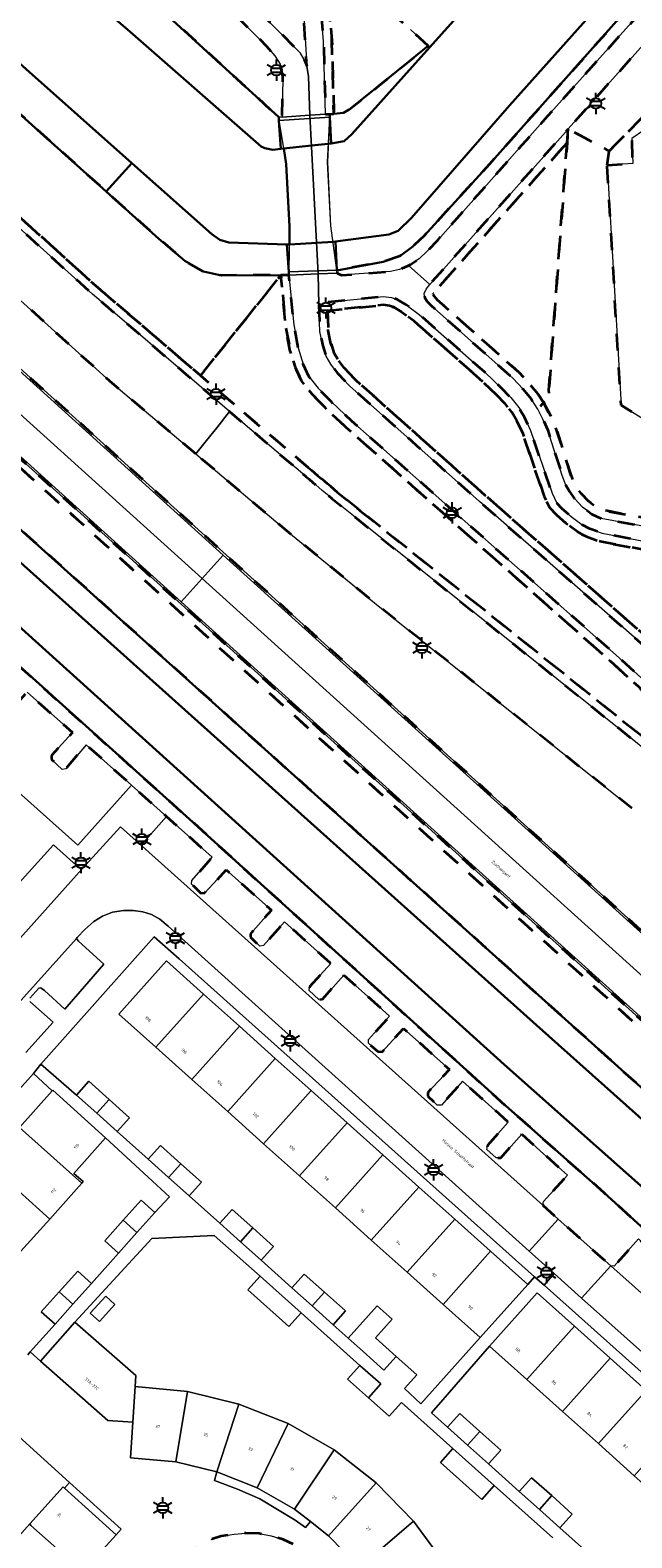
# Model space of a CAD drawing. Extents: x 105780 to 185197, y 477999 to 525027.
# Tile 102 of 562: x 106183 to 106254, y 479414 to 479594. Entities that reach past the tile are written whole.
import ezdxf
from ezdxf.enums import TextEntityAlignment as Align

# ---------------------------------------------------------------- set-up
doc = ezdxf.new("R2010")
doc.units = 0
doc.linetypes.add('XX-HIDDEN', pattern=[4, 2, -2])
for name, color, linetype, lineweight in [('B-GV-GR-MATERIAALGRENS-G', 252, 'XX-HIDDEN', 35), ('B-RO-IE-MEUBILAIR_WEGMEUBILAIR-S', 252, 'Continuous', 25), ('B-WE-GW-WATERGANG_SLOOT_INSTEEK-G', 252, 'Continuous', 30), ('B-XX-KG-KADASTRAAL_BEBOUWING-G', 252, 'Continuous', 20), ('B1-WE-KW-KUNSTWERK_DEK-BRUG', 252, 'Continuous', 18), ('B1-WE-KW-KUNSTWERK_LANDHOOFD-GV', 252, 'Continuous', 18), ('B1-WE-OG-BEBOUWING-T18', 7, 'Continuous', 18), ('B1-WE-OG-TERREIN_ERF-GV', 252, 'Continuous', 18), ('B1-WE-OG-TOPOGRAFIE-T18', 10, 'Continuous', 18), ('B1-WE-VH-VERHARDING_ASFALT-GV', 252, 'Continuous', 18), ('B1-WE-VH-VERHARDING_BETON-GV', 252, 'Continuous', 18), ('B1-WE-VH-VERHARDING_BETONSTRAATSTEEN-GV', 252, 'Continuous', 18), ('B1-WE-VH-VERHARDING_TEGEL-GV', 252, 'Continuous', 18)]:
    doc.layers.add(name, color=color, linetype=linetype, lineweight=lineweight)
doc.styles.add('NLCS-ISO', font='NLCS-ISO.ttf')
doc.styles.add('NLCS-ISO-M200-T18', font='NLCS-ISO.ttf', dxfattribs={"height": 0.36})

# ---------------------------------------------------------------- blocks, each defined once
blk = doc.blocks.new('B-SIE-WEG_LICHTMAST-SO')
at = {"ltscale": 0.1}
for p, q in [((-1.1, 0.63), (-2.19, 1.27)), ((0, 1.27), (0, 2.53)), ((1.1, 0.63), (2.19, 1.27)), ((-1.1, -0.63), (-2.19, -1.27)), ((0, -1.27), (0, -2.53)), ((1.1, -0.63), (2.19, -1.27))]:
    blk.add_line(p, q, dxfattribs=at)
at = {"flags": 128}
for points in [[(-1.16, 0.5), (1.16, 0.5)], [(-1.16, -0.5), (1.16, -0.5)]]:
    blk.add_lwpolyline(points, dxfattribs=at)
at = {"ltscale": 0.1}
blk.add_circle((0, 0), 1.27, dxfattribs=at)
at = {"style": 'NLCS-ISO'}
blk.add_attdef('TYPE', text='', height=1.8, dxfattribs=at).set_placement((0, 2.53), align=Align.BOTTOM_CENTER)

msp = doc.modelspace()

# ---------------------------------------------------------------- linework, layer by layer
at = {"layer": 'B-GV-GR-MATERIAALGRENS-G', "flags": 128}
for points in [[(106068.056, 479707.612), (106067.473, 479709.635), (106066.726, 479711.071), (106065.914, 479711.993), (106064.03, 479713.804), (106050.614, 479725.971), (106048.853, 479727.212), (106048.177, 479727.625), (106047.581, 479727.779), (106046.841, 479727.658), (106040.608, 479720.737), (106036.504, 479716.486), (106035.414, 479715.498), (106034.04, 479714.809), (106032.449, 479714.555), (106030.666, 479714.871), (106028.362, 479715.941), (106026.425, 479717.336), (106025.561, 479718.094), (106024.759, 479718.975), (106024.379, 479719.721), (106024.156, 479721.214), (106024.271, 479722.676), (106024.744, 479724.178), (106025.522, 479725.579), (106027.223, 479727.738), (106037.135, 479738.762), (106043.602, 479746.305), (106043.95, 479746.808), (106044.249, 479747.499), (106044.431, 479748.35), (106044.266, 479748.973), (106035.826, 479757.136), (106034.74, 479758.14), (106031.615, 479758.025), (106028.787, 479757.876), (106005.559, 479757.02), (106004.983, 479756.9), (106004.492, 479756.723), (106004.112, 479756.505), (106003.739, 479756.217), (106002.824, 479755.255), (106001.737, 479756.289), (106001.58, 479755.937), (106001.45, 479755.558), (106001.147, 479755.067), (106000.777, 479754.612), (105993.831, 479745.997), (105992.881, 479744.903), (105992.398, 479744.343), (105993.051, 479743.569), (105997.887, 479738.534), (105999.276, 479737.094), (106000.695, 479735.696), (106001.4, 479735.028), (106002.123, 479734.359), (106006.494, 479730.235), (106013.427, 479723.821), (106035.733, 479703.618), (106190.72, 479563.283), (106192.248, 479561.993), (106202.903, 479552.849), (106212.475, 479564.815), (106205.39, 479564.78), (106203.24, 479565.23), (106201.031, 479566.494), (106197.956, 479569.146), (106191.683, 479574.777), (106085.73, 479669.891), (106085.606, 479670.237), (106085.892, 479670.958), (106085.695, 479671.554), (106084.309, 479672.917), (106074.77, 479680.97), (106072.591, 479683.118), (106070.939, 479685.207), (106069.513, 479688.144), (106068.715, 479691.374), (106068.373, 479695.269), (106068.389, 479704.511)], [(106282.13, 479628.28), (106282.16, 479629.1), (106281.47, 479636.36), (106281.39, 479637.59), (106281.65, 479638.64), (106282.05, 479639.59), (106282.8, 479640.7), (106288.77, 479647.36), (106309.68, 479670.44), (106312.54, 479673.37), (106313.35, 479673.88), (106314.23, 479674.18), (106315.74, 479674.4), (106317.31, 479674.56), (106342.48, 479675.56), (106343.68, 479676), (106344.18, 479676.61), (106344.39, 479677.4), (106344.086, 479683.091), (106343.433, 479683.055), (106343.48, 479677.871), (106343.269, 479677.076), (106343.08, 479676.845), (106342.283, 479676.553), (106317.229, 479675.558), (106314.005, 479675.16), (106312.916, 479674.789), (106311.892, 479674.144), (106289.413, 479649.45), (106288.806, 479650), (106288.09, 479650.65), (106281.58, 479641.37), (106280.75, 479639.55), (106280.6, 479637.96), (106281.34, 479630.66), (106281.28, 479629.28), (106281.08, 479628.08), (106280.53, 479626.95), (106271.507, 479616.494), (106269.76, 479614.47), (106254, 479596.83), (106237.28, 479578.02), (106229.51, 479569.5), (106228.17, 479568.23), (106226.61, 479567.07), (106224.62, 479566.4), (106219.139, 479565.374), (106219.169, 479565.026), (106219.69, 479564.803), (106225.52, 479565.24), (106226.59, 479565.5), (106227.632, 479565.956), (106227.87, 479566.06), (106228.91, 479566.77), (106229.87, 479567.67), (106231.13, 479568.99), (106244.25, 479583.78), (106270.36, 479613), (106280.63, 479625.4), (106281.4, 479626.53), (106281.9, 479627.53)], [(106066.733, 479646.72), (106065.398, 479647.927), (106065.322, 479647.995), (106064.76, 479647.344), (106065.513, 479646.685), (106073.965, 479639.054), (106191.418, 479532.837), (106343.655, 479395.17), (106344.388, 479394.49), (106344.91, 479395.086), (106229.999, 479499), (106111.752, 479606.019)], [(106195.277, 479620.537), (106194.301, 479621.139), (106194.259, 479621.038), (106194.19, 479620.87), (106194.21, 479620.4), (106194.35, 479620.1), (106194.68, 479619.73), (106200.24, 479614.84), (106204.94, 479610.562), (106210.59, 479605.42), (106214.4, 479601.8), (106215.3, 479600.8), (106216.16, 479599.13), (106216.93, 479597.32), (106217.27, 479595.94), (106217.54, 479592.69), (106217.77, 479583.967), (106218.28, 479584), (106218.77, 479584.039), (106218.539, 479592.745), (106218.26, 479596.102), (106217.882, 479597.637), (106217.045, 479599.605), (106215.172, 479602.446), (106212.693, 479604.801), (106211.271, 479606.152), (106200.907, 479615.585)], [(106265.012, 479593.316), (106269.701, 479593.599), (106269.7, 479593.62), (106270.449, 479593.644), (106270, 479606.11), (106269.919, 479608.355), (106268.5, 479606.79), (106246.653, 479582.224), (106251.515, 479579.571)], [(106230.01, 479592.14), (106227.88, 479594.054), (106223.458, 479598.028), (106220.734, 479600.51), (106214.191, 479606.469), (106212.693, 479604.801), (106215.172, 479602.446), (106217.045, 479599.605), (106217.882, 479597.637), (106218.26, 479596.102), (106218.539, 479592.745), (106218.77, 479584.039), (106218.782, 479584.04), (106219.91, 479584.13), (106220.61, 479584.55), (106224.12, 479587.34)], [(106207.63, 479595.2), (106199.181, 479602.881), (106198.507, 479602.14), (106195.564, 479598.889), (106212.21, 479583.61), (106212.617, 479583.636), (106212.71, 479588.48), (106212.39, 479589.93), (106211.76, 479590.95), (106210.81, 479592.04)], [(106215.13, 479596.95), (106214.73, 479598.5), (106214.02, 479599.72), (106212.84, 479601.19), (106211.93, 479602.06), (106211.12, 479602.78), (106210.455, 479602.033), (106208.161, 479599.374), (106207.506, 479598.614), (106214.81, 479591.26), (106215.23, 479590.5), (106215.56, 479589.7)], [(106272.92, 479590.25), (106269.86, 479590.13), (106269.701, 479593.599), (106265.012, 479593.316), (106251.515, 479579.571), (106251.277, 479577.902), (106254.345, 479578.092), (106254.242, 479581.078), (106262.541, 479586.803), (106273.148, 479587.238), (106273.139, 479587.354)], [(106246.521, 479580.588), (106246.64, 479582.209), (106230.18, 479563.7), (106229.75, 479563.15), (106229.5, 479562.62), (106229.6, 479562.12), (106229.87, 479561.67), (106230.33, 479561.19), (106240.1, 479552.51), (106241.25, 479551.25), (106242.25, 479550.06), (106243.04, 479548.84), (106243.721, 479549.629), (106243.056, 479550.656), (106242.002, 479551.909), (106240.803, 479553.223), (106231.061, 479561.878), (106230.545, 479562.492), (106230.6, 479562.608), (106231.403, 479563.57)], [(106251.277, 479577.902), (106251.515, 479579.571), (106246.653, 479582.224), (106246.64, 479582.209), (106246.521, 479580.588), (106244.35, 479551.09), (106244.43, 479550.45), (106243.721, 479549.629), (106244.542, 479548.103), (106245.177, 479546.685), (106246.875, 479541.27), (106247.278, 479540.223), (106247.645, 479539.559), (106248.198, 479538.804), (106249.03, 479537.936), (106249.978, 479537.203), (106250.89, 479536.792), (106260.91, 479534.95), (106265.867, 479533.834), (106266.746, 479533.442), (106268.281, 479532.552), (106268.54, 479532.505), (106268.928, 479532.756), (106271.725, 479536.129), (106270.002, 479537.672), (106265.84, 479541.4), (106252.956, 479549.322)], [(106246.521, 479580.588), (106231.403, 479563.57), (106230.6, 479562.608), (106230.545, 479562.492), (106231.061, 479561.878), (106240.803, 479553.223), (106242.002, 479551.909), (106243.056, 479550.656), (106243.721, 479549.629), (106244.43, 479550.45), (106244.35, 479551.09)], [(106216.965, 479561.28), (106217.1, 479558.09), (106217.46, 479556.38), (106217.86, 479555.16), (106218.41, 479554.21), (106219.22, 479553.13), (106220.65, 479551.62), (106236.09, 479537.86), (106256.8, 479519.65), (106257.97, 479518.77), (106259.1, 479518.28), (106260.13, 479518.16), (106260.89, 479518.42), (106261.57, 479518.96), (106268.782, 479527.288), (106268.78, 479527.5), (106265.64, 479530.34), (106265.01, 479530.83), (106264.26, 479531.33), (106263.02, 479531.7), (106259.557, 479532.364), (106250.71, 479534.06), (106249.23, 479534.58), (106248.26, 479535.11), (106247.02, 479536.05), (106245.94, 479536.99), (106245.3, 479537.66), (106244.73, 479538.83), (106242.17, 479546.32), (106241.44, 479547.91), (106240.77, 479549.05), (106239.82, 479550.22), (106238.81, 479551.28), (106236.74, 479553.24), (106228.94, 479560.12), (106227.39, 479561.29), (106226.3, 479561.92), (106225.62, 479562.14), (106224.69, 479562.26), (106218.02, 479561.58)], [(106238.104, 479550.572), (106239.069, 479549.559), (106239.946, 479548.478), (106240.552, 479547.447), (106241.24, 479545.949), (106243.804, 479538.448), (106244.469, 479537.082), (106245.249, 479536.266), (106246.389, 479535.274), (106247.715, 479534.268), (106248.822, 479533.663), (106250.449, 479533.092), (106259.369, 479531.382), (106262.782, 479530.727), (106263.83, 479530.415), (106264.425, 479530.018), (106264.997, 479529.573), (106267.47, 479527.301), (106260.875, 479519.685), (106260.403, 479519.31), (106260.021, 479519.18), (106259.362, 479519.256), (106258.476, 479519.64), (106257.432, 479520.426), (106236.753, 479538.609), (106221.347, 479552.338), (106219.986, 479553.776), (106219.246, 479554.762), (106218.778, 479555.571), (106218.427, 479556.64), (106218.096, 479558.215), (106217.998, 479560.525), (106218.209, 479560.594), (106224.677, 479561.253), (106225.4, 479561.16), (106225.891, 479561.001), (106226.836, 479560.455), (106228.307, 479559.345), (106236.065, 479552.502)], [(106238.104, 479550.572), (106236.065, 479552.502), (106228.307, 479559.345), (106226.836, 479560.455), (106225.891, 479561.001), (106225.4, 479561.16), (106224.677, 479561.253), (106218.209, 479560.594), (106217.998, 479560.525), (106218.096, 479558.215), (106218.427, 479556.64), (106218.778, 479555.571), (106219.246, 479554.762), (106219.986, 479553.776), (106221.347, 479552.338), (106236.753, 479538.609), (106257.432, 479520.426), (106258.476, 479519.64), (106259.362, 479519.256), (106260.021, 479519.18), (106260.403, 479519.31), (106260.875, 479519.685), (106267.47, 479527.301), (106264.997, 479529.573), (106264.425, 479530.018), (106263.83, 479530.415), (106262.782, 479530.727), (106259.369, 479531.382), (106250.449, 479533.092), (106248.822, 479533.663), (106247.715, 479534.268), (106246.389, 479535.274), (106245.249, 479536.266), (106244.469, 479537.082), (106243.804, 479538.448), (106241.24, 479545.949), (106240.552, 479547.447), (106239.946, 479548.478), (106239.069, 479549.559)], [(106260.91, 479534.95), (106250.89, 479536.792), (106249.978, 479537.203), (106249.03, 479537.936), (106248.198, 479538.804), (106247.645, 479539.559), (106247.278, 479540.223), (106246.875, 479541.27), (106245.177, 479546.685), (106244.542, 479548.103), (106243.721, 479549.629), (106243.04, 479548.84), (106243.64, 479547.67), (106244.24, 479546.33), (106245.93, 479540.94), (106246.37, 479539.8), (106246.8, 479539.02), (106247.43, 479538.16), (106248.36, 479537.19), (106249.46, 479536.34), (106250.59, 479535.83), (106260.71, 479533.97), (106264.34, 479533.19), (106265.55, 479532.88), (106266.29, 479532.55), (106267.93, 479531.6), (106268.75, 479531.45), (106269.6, 479532), (106272.451, 479535.478), (106271.725, 479536.129), (106268.928, 479532.756), (106268.54, 479532.505), (106268.281, 479532.552), (106266.746, 479533.442), (106265.867, 479533.834)], [(106277.654, 479430.969), (106276.455, 479432.234), (106274.674, 479433.927), (106260.189, 479447.093), (106250.924, 479455.513), (106239.222, 479465.863), (106201.596, 479500), (106173.299, 479525.452), (106168.135, 479530.096), (106167.398, 479530.297), (106166.727, 479530.02), (106168.221, 479527.667), (106173.653, 479522.822), (106171.212, 479520.121), (106171.269, 479519.54), (106172.283, 479518.577), (106172.755, 479518.613), (106175.226, 479521.419), (106180.641, 479516.59), (106178.171, 479513.791), (106178.177, 479513.418), (106178.608, 479513.01), (106179.37, 479512.29), (106179.75, 479512.327), (106182.276, 479515.132), (106187.657, 479510.333), (106185.19, 479507.579), (106185.184, 479507.123), (106186.424, 479505.919), (106186.859, 479506.022), (106189.284, 479508.882), (106194.696, 479504.056), (106198.874, 479500.33), (106204.29, 479495.478), (106201.853, 479492.699), (106201.845, 479492.263), (106202.949, 479491.208), (106203.43, 479491.255), (106205.966, 479493.977), (106211.338, 479489.166), (106208.843, 479486.362), (106208.831, 479485.967), (106209.946, 479484.902), (106210.407, 479484.947), (106212.886, 479487.779), (106218.414, 479482.828), (106215.873, 479480.029), (106215.832, 479479.621), (106216.991, 479478.52), (106217.401, 479478.57), (106219.955, 479481.448), (106222.428, 479479.233), (106225.41, 479476.561), (106222.895, 479473.776), (106222.9, 479473.312), (106224.008, 479472.327), (106224.536, 479472.298), (106227.053, 479475.09), (106232.517, 479470.196), (106229.943, 479467.466), (106229.935, 479467.03), (106231.082, 479465.958), (106231.566, 479465.965), (106234.09, 479468.787), (106239.523, 479463.921), (106237.034, 479461.138), (106236.978, 479460.668), (106238.099, 479459.655), (106238.624, 479459.665), (106241.136, 479462.476), (106243.731, 479460.152), (106246.56, 479457.618), (106243.702, 479454.485), (106243.632, 479454.029), (106245.475, 479452.38), (106248.189, 479449.953), (106251.722, 479446.793), (106252.133, 479446.774), (106255.037, 479450.015), (106260.499, 479445.125), (106257.956, 479442.34), (106257.889, 479441.891), (106258.908, 479440.885), (106259.452, 479440.847), (106262.065, 479443.736), (106264.41, 479441.612), (106267.479, 479438.832), (106264.978, 479436.12), (106264.942, 479435.665), (106266.022, 479434.625), (106266.482, 479434.657), (106269.024, 479437.461), (106274.544, 479432.577), (106271.729, 479429.442), (106271.625, 479429.054), (106307.777, 479396.63), (106308.258, 479397.169), (106296.411, 479408.331), (106286.058, 479417.846), (106284.887, 479419.015), (106284.094, 479420.032), (106283.382, 479421.343), (106278.569, 479429.707)], [(106220.162, 479404.037), (106219.981, 479405.662), (106219.657, 479406.92), (106219.041, 479408.456), (106218.361, 479409.74), (106217.379, 479410.986), (106216.311, 479411.998), (106215.288, 479412.847), (106214.117, 479413.583), (106212.742, 479414.203), (106211.304, 479414.639), (106209.873, 479414.909), (106208.303, 479414.969), (106206.906, 479414.868), (106205.368, 479414.597), (106204.163, 479414.229), (106203.045, 479413.662), (106202.118, 479412.848), (106201.485, 479412.149), (106205.087, 479409.072), (106206.354, 479409.407), (106208.598, 479409.597), (106209.903, 479409.414), (106210.998, 479409.172), (106211.916, 479408.716), (106212.943, 479407.829), (106213.992, 479406.599), (106214.529, 479405.164), (106214.674, 479403.928), (106214.557, 479402.855), (106214.391, 479401.895), (106214.133, 479400.868), (106217.771, 479397.617), (106218.536, 479398.584), (106219.29, 479399.775), (106219.678, 479400.785), (106220.081, 479402.16)]]:
    msp.add_lwpolyline(points, close=True, dxfattribs=at)
for points in [[(106215.723, 479541.909), (106207.013, 479549.322), (106202.903, 479552.849), (106192.248, 479561.993), (106190.72, 479563.283), (106035.733, 479703.618), (106013.427, 479723.821), (106006.494, 479730.235), (106002.123, 479734.359), (106001.4, 479735.028), (106000.695, 479735.696), (105999.276, 479737.094), (105997.887, 479738.534), (105993.051, 479743.569), (105992.398, 479744.343), (105991.699, 479743.533), (105997.166, 479737.841)], [(106001.441, 479733.628), (106005.812, 479729.504), (106012.752, 479723.084), (106035.065, 479702.879), (106190.062, 479562.53), (106191.6, 479561.231), (106206.363, 479548.562), (106215.071, 479541.151)], [(106073.965, 479639.054), (106065.513, 479646.685), (106064.76, 479647.344), (106063.491, 479645.872), (106063.064, 479645.457), (106061.331, 479647.163), (106061.744, 479647.573), (106062.392, 479648.258), (106063.505, 479647.186), (106064.144, 479647.882), (106060.22, 479651.314), (106057.117, 479647.827), (106087.188, 479619.209), (106190.181, 479526.704), (106284.737, 479441.596)], [(106202.351, 479543.514), (106195.183, 479549.584), (106192.103, 479552.191), (106122.108, 479615.453), (106121.006, 479616.41), (106120.632, 479615.932), (106109.171, 479623.432), (106108.384, 479624.026), (106107.562, 479624.63), (106106.897, 479625.196), (106105.087, 479623.28), (106079.079, 479646.568), (106078.96, 479646.434), (106123.395, 479606.254), (106241.813, 479499), (106350.213, 479400.96), (106353.664, 479404.737), (106331.482, 479424.808)], [(106324.567, 479381.63), (106324.365, 479379.814), (106320.919, 479375.854), (106320.969, 479372.357), (106324.85, 479368.864), (106331.259, 479376.019), (106336.848, 479382.136), (106343.875, 479389.991), (106341.912, 479391.683), (106344.388, 479394.49), (106343.655, 479395.17), (106191.418, 479532.837), (106073.965, 479639.054)], [(106259.239, 479511.121), (106256.167, 479514.52), (106255.021, 479515.793), (106251.692, 479518.815), (106220.245, 479546.662), (106217.766, 479548.999), (106216.145, 479550.682), (106214.934, 479552.221), (106214.174, 479553.831), (106213.547, 479555.925), (106213.019, 479558.77), (106212.475, 479564.815), (106202.903, 479552.849), (106207.013, 479549.322), (106215.723, 479541.909)], [(106259.981, 479511.791), (106256.91, 479515.19), (106255.73, 479516.5), (106252.36, 479519.56), (106220.92, 479547.4), (106218.47, 479549.71), (106216.9, 479551.34), (106215.79, 479552.75), (106215.11, 479554.19), (106214.52, 479556.16), (106214.01, 479558.91), (106213.43, 479564.82), (106212.475, 479564.815), (106213.019, 479558.77), (106213.547, 479555.925), (106214.174, 479553.831), (106214.934, 479552.221), (106216.145, 479550.682), (106217.766, 479548.999), (106220.245, 479546.662), (106251.692, 479518.815), (106255.021, 479515.793), (106256.167, 479514.52), (106259.239, 479511.121)], [(106254.224, 479501.308), (106224.259, 479525.261), (106223.187, 479526.15), (106221.899, 479527.205), (106213.392, 479534.161), (106202.351, 479543.514)], [(106255.526, 479509.807), (106221.918, 479536.749)], [(106221.918, 479536.749), (106255.526, 479509.807), (106278.344, 479491.561)], [(106221.293, 479535.968), (106254.901, 479509.027), (106277.701, 479490.762), (106282.364, 479487.027)]]:
    msp.add_lwpolyline(points, dxfattribs=at)
for points in [[(106215.071, 479541.151, 0.0100874), (106221.293, 479535.968)], [(106221.918, 479536.749, -0.0103065), (106215.723, 479541.909)], [(106215.723, 479541.909, 0.0103065), (106221.918, 479536.749)]]:
    msp.add_lwpolyline(points, format="xyb", dxfattribs=at)
at = {"layer": 'B-WE-GW-WATERGANG_SLOOT_INSTEEK-G', "flags": 128}
for points in [[(106100.89, 479662.14), (106087.846, 479673.789), (106085.695, 479671.554), (106085.892, 479670.958), (106085.606, 479670.237), (106085.73, 479669.891), (106191.683, 479574.777), (106194.741, 479578.129), (106175.67, 479595.11)], [(106254, 479596.83), (106269.76, 479614.47), (106271.507, 479616.494), (106269.383, 479618.355), (106267.62, 479616.36), (106239.67, 479585.02), (106228.01, 479571.64), (106226.44, 479570.07), (106225.3, 479569.64), (106218.981, 479568.8), (106219.138, 479565.395), (106219.139, 479565.374), (106224.62, 479566.4), (106226.61, 479567.07), (106228.17, 479568.23), (106229.51, 479569.5), (106237.28, 479578.02)], [(106195.564, 479598.889), (106193.863, 479597.012), (106192.811, 479595.267), (106194.527, 479593.807), (106210.13, 479580.12), (106210.57, 479579.93), (106211.5, 479579.75), (106212.455, 479579.843), (106212.234, 479583.241), (106212.21, 479583.61)], [(106230.194, 479591.977), (106230.01, 479592.14), (106224.12, 479587.34), (106220.61, 479584.55), (106219.91, 479584.13), (106218.782, 479584.04), (106218.77, 479584.039), (106218.28, 479584), (106218.297, 479583.63), (106218.441, 479580.506), (106219.99, 479580.76), (106220.89, 479581.61)], [(106204.23, 479569.68), (106194.741, 479578.129), (106191.683, 479574.777), (106197.956, 479569.146), (106201.031, 479566.494), (106203.24, 479565.23), (106205.39, 479564.78), (106212.475, 479564.815), (106213.43, 479564.82), (106213.406, 479565.189), (106213.193, 479568.468), (106206.27, 479568.68), (106205.21, 479569.01)]]:
    msp.add_lwpolyline(points, close=True, dxfattribs=at)
for points in [[(106190.181, 479526.704), (106087.188, 479619.209), (106057.117, 479647.827), (106055.802, 479646.635), (106055.96, 479646.474), (106054.298, 479644.615), (106085.042, 479617.045), (106179.171, 479532.631), (106242.885, 479475.494), (106260.195, 479460.04), (106277.482, 479444.479), (106284.217, 479438.498), (106284.82, 479437.62), (106292.428, 479424.383), (106307.207, 479411.028), (106331.493, 479389.394), (106336.177, 479385.094)], [(106248.59, 479612.48), (106230.194, 479591.977), (106220.89, 479581.61), (106219.99, 479580.76), (106218.441, 479580.506), (106218.107, 479580.451), (106216.118, 479580.235), (106212.81, 479579.877), (106213.11, 479578.01), (106213.5, 479570.61), (106213.474, 479568.459), (106216.726, 479568.647), (106218.679, 479568.76), (106218.981, 479568.8), (106225.3, 479569.64), (106226.44, 479570.07), (106228.01, 479571.64), (106239.67, 479585.02), (106267.62, 479616.36)], [(106175.67, 479595.11), (106194.741, 479578.129), (106204.23, 479569.68), (106205.21, 479569.01), (106206.27, 479568.68), (106213.193, 479568.468), (106213.474, 479568.459), (106213.5, 479570.61), (106213.11, 479578.01), (106212.81, 479579.877), (106212.455, 479579.843), (106211.5, 479579.75), (106210.57, 479579.93), (106210.13, 479580.12), (106194.527, 479593.807), (106192.811, 479595.267)], [(106167.633, 479535.306), (106165.579, 479532.956), (106165.676, 479532.708), (106166.727, 479530.02), (106167.398, 479530.297), (106168.135, 479530.096), (106173.299, 479525.452), (106201.596, 479500), (106239.222, 479465.863), (106250.924, 479455.513), (106260.189, 479447.093), (106274.674, 479433.927), (106276.455, 479432.234), (106277.654, 479430.969), (106278.569, 479429.707), (106283.382, 479421.343), (106284.094, 479420.032), (106284.887, 479419.015), (106286.058, 479417.846), (106296.411, 479408.331), (106308.258, 479397.169), (106322.054, 479384.171), (106324.567, 479381.63)], [(106332.762, 479381.255), (106336.177, 479385.094), (106331.493, 479389.394), (106331.752, 479387.038), (106330.003, 479384.908), (106327.819, 479384.812), (106311.693, 479399.103), (106288.152, 479420.247), (106287.674, 479420.841), (106279.89, 479434.386), (106262.641, 479449.822), (106260.948, 479451.337), (106239.045, 479470.8), (106167.633, 479535.306)], [(106167.633, 479535.306), (106239.045, 479470.8), (106260.948, 479451.337), (106262.641, 479449.822), (106279.89, 479434.386), (106287.674, 479420.841), (106288.152, 479420.247), (106311.693, 479399.103), (106327.819, 479384.812), (106330.003, 479384.908), (106331.752, 479387.038), (106331.493, 479389.394), (106307.207, 479411.028), (106292.428, 479424.383), (106284.82, 479437.62), (106284.217, 479438.498), (106277.482, 479444.479), (106260.195, 479460.04), (106242.885, 479475.494), (106179.171, 479532.631)], [(106284.737, 479441.596), (106190.181, 479526.704)]]:
    msp.add_lwpolyline(points, dxfattribs=at)
at = {"layer": 'B-XX-KG-KADASTRAAL_BEBOUWING-G', "flags": 128}
for points in [[(106203.264, 479479.166), (106198.843, 479483.129), (106193.179, 479476.796), (106197.593, 479472.841)], [(106207.534, 479475.338), (106203.264, 479479.166), (106197.593, 479472.841), (106201.864, 479469.014)], [(106211.804, 479471.51), (106207.534, 479475.338), (106201.864, 479469.014), (106206.135, 479465.186)], [(106216.074, 479467.682), (106211.804, 479471.51), (106206.135, 479465.186), (106210.406, 479461.359)], [(106188.146, 479467.156), (106190.558, 479464.995), (106192.027, 479466.633), (106189.615, 479468.794)], [(106185.259, 479467.638), (106181.369, 479463.3), (106188.784, 479456.65), (106188.951, 479456.836), (106187.834, 479457.818), (106191.612, 479462.065), (106185.332, 479467.719)], [(106220.344, 479463.854), (106216.074, 479467.682), (106210.406, 479461.359), (106214.677, 479457.532)], [(106192.027, 479466.633), (106190.558, 479464.995), (106192.987, 479462.818), (106194.456, 479464.456)], [(106181.369, 479463.3), (106177.544, 479459.035), (106184.959, 479452.385), (106188.784, 479456.65)], [(106224.615, 479460.026), (106220.344, 479463.854), (106214.677, 479457.532), (106218.948, 479453.705)], [(106196.673, 479459.514), (106199.101, 479457.339), (106200.569, 479458.977), (106198.142, 479461.152)], [(106228.885, 479456.198), (106224.615, 479460.026), (106218.948, 479453.705), (106223.218, 479449.878)], [(106177.544, 479459.035), (106173.718, 479454.769), (106181.133, 479448.12), (106184.959, 479452.385)], [(106200.569, 479458.977), (106199.101, 479457.339), (106201.551, 479455.143), (106203.02, 479456.781)], [(106233.156, 479452.37), (106228.885, 479456.198), (106223.218, 479449.878), (106227.49, 479446.05)], [(106197.482, 479453.17), (106195.842, 479454.635), (106193.702, 479452.239), (106195.339, 479450.771)], [(106205.2, 479451.873), (106207.642, 479449.684), (106209.111, 479451.323), (106206.669, 479453.511)], [(106237.426, 479448.542), (106233.156, 479452.37), (106227.49, 479446.05), (106231.761, 479442.223)], [(106195.339, 479450.771), (106193.702, 479452.239), (106191.503, 479449.777), (106193.143, 479448.312)], [(106209.111, 479451.323), (106207.642, 479449.684), (106210.116, 479447.468), (106211.585, 479449.106)], [(106241.844, 479444.581), (106237.426, 479448.542), (106231.761, 479442.223), (106236.184, 479438.259)], [(106189.929, 479444.715), (106188.289, 479446.18), (106186.069, 479443.694), (106187.706, 479442.226)], [(106210, 479445.589), (106208.532, 479443.95), (106213.424, 479439.566), (106214.892, 479441.205)], [(106213.765, 479444.198), (106216.183, 479442.032), (106217.651, 479443.67), (106215.234, 479445.836)], [(106187.706, 479442.226), (106186.069, 479443.694), (106183.95, 479441.322), (106185.59, 479439.857)], [(106217.651, 479443.67), (106216.183, 479442.032), (106218.68, 479439.794), (106220.149, 479441.432)], [(106247.397, 479439.623), (106242.98, 479443.583), (106237.309, 479437.245), (106241.719, 479433.29)], [(106189.76, 479441.181), (106190.866, 479440.167), (106192.725, 479442.194), (106191.619, 479443.208)], [(106223.724, 479438.228), (106225.727, 479440.461), (106223.94, 479442.064), (106220.468, 479438.192), (106222.255, 479436.59), (106224.726, 479434.376), (106226.194, 479436.014)], [(106187.966, 479440.113), (106183.861, 479435.467), (106191.882, 479428.381), (106194.846, 479428.197), (106195.108, 479432.424), (106195.189, 479433.732)], [(106251.663, 479435.798), (106247.397, 479439.623), (106241.719, 479433.29), (106245.985, 479429.465)], [(106224.342, 479432.738), (106221.876, 479434.948), (106220.408, 479433.309), (106222.873, 479431.1)], [(106255.93, 479431.973), (106251.663, 479435.798), (106245.985, 479429.465), (106250.251, 479425.639)], [(106201.37, 479431.83), (106195.108, 479432.424), (106194.846, 479428.197), (106194.584, 479423.956), (106199.95, 479423.447)], [(106207.481, 479430.35), (106201.37, 479431.83), (106199.95, 479423.447), (106204.839, 479422.254)], [(106260.196, 479428.147), (106255.93, 479431.973), (106250.251, 479425.639), (106254.517, 479421.813)], [(106213.341, 479428.02), (106207.481, 479430.35), (106204.839, 479422.254), (106209.643, 479420.359)], [(106232.308, 479427.581), (106234.688, 479425.448), (106236.157, 479427.086), (106233.777, 479429.219)], [(106218.798, 479424.888), (106213.341, 479428.02), (106209.643, 479420.359), (106214.073, 479417.825)], [(106236.157, 479427.086), (106234.688, 479425.448), (106237.186, 479423.209), (106238.655, 479424.847)], [(106223.819, 479420.978), (106218.798, 479424.888), (106214.073, 479417.825), (106215.98, 479416.339), (106218.148, 479414.65)], [(106232.931, 479425.042), (106231.463, 479423.403), (106236.393, 479418.986), (106237.861, 479420.625)], [(106186.729, 479420.32), (106186.544, 479420.488), (106182.579, 479416.068), (106182.709, 479415.866), (106188.912, 479410.388), (106192.861, 479414.786)], [(106228.261, 479416.401), (106223.819, 479420.978), (106218.148, 479414.65), (106221.809, 479410.87)], [(106240.835, 479419.939), (106243.222, 479417.8), (106244.691, 479419.438), (106242.304, 479421.577)], [(106244.691, 479419.438), (106243.222, 479417.8), (106245.676, 479415.601), (106247.145, 479417.239)], [(106182.579, 479416.068), (106178.752, 479411.802), (106178.89, 479411.634), (106185.083, 479406.123), (106188.912, 479410.388), (106182.709, 479415.866)], [(106231.97, 479411.324), (106228.261, 479416.401), (106221.809, 479410.87), (106224.751, 479406.807)]]:
    msp.add_lwpolyline(points, close=True, dxfattribs=at)
at = {"layer": 'B1-WE-KW-KUNSTWERK_DEK-BRUG', "flags": 128}
msp.add_lwpolyline([(106212.21, 479583.61), (106212.234, 479583.241), (106213.11, 479578.01), (106213.5, 479570.61), (106213.406, 479565.189), (106213.43, 479564.82), (106216.919, 479564.972), (106219.169, 479565.026), (106219.139, 479565.374), (106219.138, 479565.395), (106218.42, 479570.67), (106218, 479578.25), (106218.297, 479583.63), (106218.28, 479584), (106217.77, 479583.967), (106215.928, 479583.849), (106212.617, 479583.636)], close=True, dxfattribs=at)
at = {"layer": 'B1-WE-KW-KUNSTWERK_LANDHOOFD-GV', "flags": 128}
for points in [[(106218.297, 479583.63), (106218.28, 479584), (106217.77, 479583.967), (106215.928, 479583.849), (106212.617, 479583.636), (106212.21, 479583.61), (106212.234, 479583.241)], [(106219.139, 479565.374), (106219.138, 479565.395), (106213.406, 479565.189), (106213.43, 479564.82), (106216.919, 479564.972), (106219.169, 479565.026)]]:
    msp.add_lwpolyline(points, close=True, dxfattribs=at)
at = {"layer": 'B1-WE-OG-TERREIN_ERF-GV', "flags": 128}
for points in [[(106227.88, 479594.054), (106230.01, 479592.14), (106230.194, 479591.977), (106248.59, 479612.48)], [(106181.369, 479463.3), (106185.259, 479467.638), (106183.02, 479469.714), (106124.89, 479404.897)], [(106182.342, 479436.221), (106182.636, 479436.55), (106185.59, 479439.857), (106183.95, 479441.322), (106186.069, 479443.694), (106188.289, 479446.18), (106189.929, 479444.715), (106193.143, 479448.312), (106191.503, 479449.777), (106193.702, 479452.239), (106195.842, 479454.635), (106197.482, 479453.17), (106199.211, 479455.008), (106191.612, 479462.065), (106187.834, 479457.818), (106188.951, 479456.836), (106188.784, 479456.65), (106184.959, 479452.385), (106181.133, 479448.12)], [(106244.807, 479414.401), (106237.861, 479420.625), (106236.393, 479418.986), (106231.463, 479423.403), (106232.931, 479425.042), (106226.806, 479430.53), (106225.338, 479428.891), (106222.873, 479431.1), (106220.408, 479433.309), (106221.876, 479434.948), (106214.892, 479441.205), (106213.424, 479439.566), (106208.532, 479443.95), (106210, 479445.589), (106204.518, 479450.423), (106197.096, 479450.065), (106187.966, 479440.113), (106195.189, 479433.732), (106195.108, 479432.424), (106201.37, 479431.83), (106207.481, 479430.35), (106213.341, 479428.02), (106218.798, 479424.888), (106223.819, 479420.978), (106228.261, 479416.401), (106231.97, 479411.324)], [(106263.049, 479414.162), (106258.783, 479417.987), (106254.517, 479421.813), (106250.251, 479425.639), (106245.985, 479429.465), (106241.719, 479433.29), (106237.309, 479437.245), (106231.739, 479430.849), (106230.398, 479429.293), (106232.308, 479427.581), (106233.777, 479429.219), (106236.157, 479427.086), (106238.655, 479424.847), (106237.186, 479423.209), (106240.835, 479419.939), (106242.304, 479421.577), (106244.691, 479419.438), (106247.145, 479417.239), (106245.676, 479415.601), (106249.325, 479412.331)], [(106182.579, 479416.068), (106186.544, 479420.488), (106186.729, 479420.32), (106187.312, 479420.999), (106178.216, 479429.211)]]:
    msp.add_lwpolyline(points, dxfattribs=at)
for points in [[(106267.074, 479573.637), (106266.807, 479578.761), (106266.534, 479583.997), (106273.366, 479584.353), (106273.148, 479587.238), (106262.541, 479586.803), (106254.242, 479581.078), (106254.345, 479578.092), (106251.277, 479577.902), (106252.956, 479549.322), (106265.84, 479541.4), (106265.507, 479546.94), (106265.321, 479550.024), (106265.155, 479553.226), (106268.129, 479553.381), (106267.868, 479558.397), (106267.602, 479563.494), (106267.335, 479568.623)], [(106214.677, 479457.532), (106210.406, 479461.359), (106206.135, 479465.186), (106201.864, 479469.014), (106197.593, 479472.841), (106193.179, 479476.796), (106198.843, 479483.129), (106203.264, 479479.166), (106207.534, 479475.338), (106211.804, 479471.51), (106216.074, 479467.682), (106220.344, 479463.854), (106224.615, 479460.026), (106228.885, 479456.198), (106233.156, 479452.37), (106237.426, 479448.542), (106241.844, 479444.581), (106242.655, 479445.486), (106200.382, 479483.39), (106197.383, 479486.002), (106183.919, 479470.844), (106188.146, 479467.156), (106189.615, 479468.794), (106192.027, 479466.633), (106194.456, 479464.456), (106192.987, 479462.818), (106196.673, 479459.514), (106198.142, 479461.152), (106200.569, 479458.977), (106203.02, 479456.781), (106201.551, 479455.143), (106205.2, 479451.873), (106206.669, 479453.511), (106209.111, 479451.323), (106211.585, 479449.106), (106210.116, 479447.468), (106213.765, 479444.198), (106215.234, 479445.836), (106217.651, 479443.67), (106220.149, 479441.432), (106218.68, 479439.794), (106220.468, 479438.192), (106223.94, 479442.064), (106225.727, 479440.461), (106223.724, 479438.228), (106226.194, 479436.014), (106228.639, 479433.823), (106227.17, 479432.185), (106229.118, 479430.381), (106236.184, 479438.259), (106231.761, 479442.223), (106227.49, 479446.05), (106223.218, 479449.878), (106218.948, 479453.705)], [(106189.76, 479441.181), (106191.619, 479443.208), (106192.725, 479442.194), (106190.866, 479440.167)], [(106204.839, 479422.254), (106204.551, 479421.248), (106207.313, 479420.217), (106209.949, 479419.056), (106214.148, 479416.527), (106215.402, 479415.631), (106215.98, 479416.339), (106214.073, 479417.825), (106209.643, 479420.359)], [(106187.312, 479420.999), (106186.729, 479420.32), (106192.861, 479414.786), (106193.457, 479415.45)]]:
    msp.add_lwpolyline(points, close=True, dxfattribs=at)
at = {"layer": 'B1-WE-VH-VERHARDING_ASFALT-GV', "flags": 128}
for points in [[(105997.166, 479737.841), (105991.699, 479743.533), (105991.2, 479744.052), (105991.001, 479744.262), (105986.019, 479739.734), (105986.917, 479738.816), (105988.322, 479737.402), (105998.439, 479727.683), (106000, 479726.234), (106004.651, 479721.916), (106030.847, 479698.145), (106078.359, 479655.03), (106121.006, 479616.41), (106122.108, 479615.453), (106192.103, 479552.191), (106195.183, 479549.584), (106202.351, 479543.514), (106203.609, 479545.097), (106204.828, 479546.631), (106206.363, 479548.562), (106191.6, 479561.231), (106190.062, 479562.53), (106035.065, 479702.879)], [(106270.36, 479613), (106244.25, 479583.78), (106231.13, 479568.99), (106229.87, 479567.67), (106228.91, 479566.77), (106227.87, 479566.06), (106227.632, 479565.956), (106230.18, 479563.7), (106246.64, 479582.209), (106246.653, 479582.224), (106268.5, 479606.79)], [(106207.63, 479595.2), (106210.81, 479592.04), (106211.76, 479590.95), (106212.39, 479589.93), (106212.71, 479588.48), (106212.617, 479583.636), (106215.928, 479583.849), (106215.74, 479588.47), (106215.56, 479589.7), (106215.23, 479590.5), (106214.81, 479591.26), (106207.506, 479598.614)], [(106215.13, 479596.95), (106215.56, 479589.7), (106215.74, 479588.47), (106215.928, 479583.849), (106217.77, 479583.967), (106217.54, 479592.69), (106217.27, 479595.94)], [(106260.71, 479533.97), (106250.59, 479535.83), (106249.46, 479536.34), (106248.36, 479537.19), (106247.43, 479538.16), (106246.8, 479539.02), (106246.37, 479539.8), (106245.93, 479540.94), (106244.24, 479546.33), (106243.64, 479547.67), (106243.04, 479548.84), (106242.25, 479550.06), (106241.25, 479551.25), (106240.1, 479552.51), (106230.33, 479561.19), (106229.87, 479561.67), (106229.6, 479562.12), (106229.5, 479562.62), (106229.75, 479563.15), (106230.18, 479563.7), (106227.632, 479565.956), (106226.59, 479565.5), (106225.52, 479565.24), (106219.69, 479564.803), (106219.169, 479565.026), (106216.919, 479564.972), (106216.965, 479561.28), (106218.02, 479561.58), (106224.69, 479562.26), (106225.62, 479562.14), (106226.3, 479561.92), (106227.39, 479561.29), (106228.94, 479560.12), (106236.74, 479553.24), (106238.81, 479551.28), (106239.82, 479550.22), (106240.77, 479549.05), (106241.44, 479547.91), (106242.17, 479546.32), (106244.73, 479538.83), (106245.3, 479537.66), (106245.94, 479536.99), (106247.02, 479536.05), (106248.26, 479535.11), (106249.23, 479534.58), (106250.71, 479534.06), (106259.557, 479532.364)], [(106256.8, 479519.65), (106236.09, 479537.86), (106220.65, 479551.62), (106219.22, 479553.13), (106218.41, 479554.21), (106217.86, 479555.16), (106217.46, 479556.38), (106217.1, 479558.09), (106216.965, 479561.28), (106216.919, 479564.972), (106213.43, 479564.82), (106214.01, 479558.91), (106214.52, 479556.16), (106215.11, 479554.19), (106215.79, 479552.75), (106216.9, 479551.34), (106218.47, 479549.71), (106220.92, 479547.4), (106252.36, 479519.56), (106255.73, 479516.5)], [(106215.071, 479541.151), (106206.363, 479548.562), (106204.828, 479546.631), (106203.609, 479545.097), (106202.351, 479543.514), (106213.392, 479534.161), (106221.899, 479527.205), (106223.187, 479526.15), (106224.259, 479525.261), (106254.224, 479501.308)], [(106275.55, 479488.181), (106276.436, 479489.244), (106277.701, 479490.762), (106254.901, 479509.027), (106221.293, 479535.968)], [(106154.655, 479448.518), (106188.152, 479485.789), (106188.234, 479485.919), (106189.133, 479486.866), (106190.222, 479487.832), (106191.255, 479488.439), (106192.449, 479488.949), (106193.736, 479489.126), (106194.908, 479489.139), (106196.036, 479488.986), (106197.068, 479488.672), (106198.056, 479488.081), (106199.065, 479487.269), (106242.009, 479448.557), (106245.475, 479452.38), (106243.632, 479454.029), (106195.607, 479497.096), (106193.37, 479499.102), (106188.812, 479494.077), (106135.933, 479434.959)], [(106291.075, 479402.209), (106243.796, 479444.495), (106242.655, 479445.486), (106241.844, 479444.581), (106236.184, 479438.259), (106229.118, 479430.381), (106227.17, 479432.185), (106228.639, 479433.823), (106226.194, 479436.014), (106224.726, 479434.376), (106222.255, 479436.59), (106220.468, 479438.192), (106218.68, 479439.794), (106216.183, 479442.032), (106213.765, 479444.198), (106210.116, 479447.468), (106207.642, 479449.684), (106205.2, 479451.873), (106201.551, 479455.143), (106199.101, 479457.339), (106196.673, 479459.514), (106192.987, 479462.818), (106190.558, 479464.995), (106188.146, 479467.156), (106183.919, 479470.844), (106183.02, 479469.714), (106185.259, 479467.638), (106185.332, 479467.719), (106191.612, 479462.065), (106199.211, 479455.008), (106197.482, 479453.17), (106195.339, 479450.771), (106193.143, 479448.312), (106189.929, 479444.715), (106187.706, 479442.226), (106185.59, 479439.857), (106182.636, 479436.55), (106183.861, 479435.467), (106187.966, 479440.113), (106197.096, 479450.065), (106204.518, 479450.423), (106210, 479445.589), (106214.892, 479441.205), (106221.876, 479434.948), (106224.342, 479432.738), (106222.873, 479431.1), (106225.338, 479428.891), (106226.806, 479430.53), (106232.931, 479425.042), (106237.861, 479420.625), (106244.807, 479414.401)], [(106249.325, 479412.331), (106245.676, 479415.601), (106243.222, 479417.8), (106240.835, 479419.939), (106237.186, 479423.209), (106234.688, 479425.448), (106232.308, 479427.581), (106230.398, 479429.293), (106231.739, 479430.849), (106237.309, 479437.245), (106242.98, 479443.583), (106247.397, 479439.623), (106251.663, 479435.798), (106255.93, 479431.973), (106260.196, 479428.147), (106264.463, 479424.322), (106268.729, 479420.497), (106272.996, 479416.671), (106277.263, 479412.846)]]:
    msp.add_lwpolyline(points, dxfattribs=at)
for points in [[(106212.234, 479583.241), (106213.11, 479578.01), (106213.5, 479570.61), (106213.406, 479565.189), (106213.43, 479564.82), (106216.919, 479564.972), (106215.928, 479583.849), (106212.617, 479583.636), (106212.21, 479583.61)], [(106216.919, 479564.972), (106219.169, 479565.026), (106219.139, 479565.374), (106219.138, 479565.395), (106218.42, 479570.67), (106218.042, 479578.257), (106218.297, 479583.63), (106218.28, 479584), (106217.77, 479583.967), (106215.928, 479583.849)], [(106271.625, 479429.054), (106251.722, 479446.793), (106248.249, 479442.962), (106292.865, 479403.186), (106295.694, 479400.588), (106296.368, 479399.795), (106296.898, 479398.96), (106297.3, 479397.925), (106297.593, 479396.89), (106297.665, 479395.589), (106297.574, 479394.567), (106297.346, 479393.425), (106296.9, 479392.409), (106296.294, 479391.418), (106294.276, 479389.116), (106257.912, 479348.546), (106230.684, 479318.285), (106234.489, 479314.854), (106245.109, 479326.796), (106295.824, 479383.228), (106307.777, 479396.63)]]:
    msp.add_lwpolyline(points, close=True, dxfattribs=at)
at = {"layer": 'B1-WE-VH-VERHARDING_ASFALT-GV'}
msp.add_lwpolyline([(106221.293, 479535.968, -0.0100874), (106215.071, 479541.151)], format="xyb", dxfattribs=at)
at = {"layer": 'B1-WE-VH-VERHARDING_BETON-GV', "flags": 128}
for points in [[(106072.096, 479652.64), (106071.948, 479652.476), (106131.521, 479598.59), (106205.616, 479531.439), (106241.485, 479499), (106272.848, 479470.631), (106279.782, 479464.36), (106353.578, 479397.61), (106353.582, 479397.614), (106356.822, 479401.183), (106356.66, 479401.332), (106353.566, 479397.924), (106350.213, 479400.96), (106241.813, 479499), (106123.395, 479606.254), (106078.96, 479646.434)], [(106200.595, 479525.887), (106126.458, 479593.001), (106111.9, 479606.182), (106066.888, 479646.892), (106066.733, 479646.72), (106111.752, 479606.019), (106229.999, 479499), (106344.91, 479395.086), (106348.237, 479392.058), (106347.469, 479391.151), (106347.637, 479391.009), (106348.538, 479392.069), (106274.765, 479458.814), (106267.864, 479465.056), (106230.327, 479499)], [(106131.521, 479598.59), (106128.983, 479595.789), (106180.147, 479549.448), (106203.115, 479528.673), (106205.616, 479531.439)], [(106128.983, 479595.789), (106126.458, 479593.001), (106200.595, 479525.887), (106203.115, 479528.673), (106180.147, 479549.448)], [(106205.616, 479531.439), (106203.115, 479528.673), (106270.36, 479467.848), (106272.848, 479470.631), (106241.485, 479499)], [(106203.115, 479528.673), (106200.595, 479525.887), (106230.327, 479499), (106267.864, 479465.056), (106270.36, 479467.848)]]:
    msp.add_lwpolyline(points, close=True, dxfattribs=at)
at = {"layer": 'B1-WE-VH-VERHARDING_BETONSTRAATSTEEN-GV', "flags": 128}
for points in [[(106218.297, 479583.63), (106212.234, 479583.241), (106212.455, 479579.843), (106212.81, 479579.877), (106216.118, 479580.235), (106218.107, 479580.451), (106218.441, 479580.506)], [(106218.981, 479568.8), (106218.679, 479568.76), (106216.726, 479568.647), (106213.474, 479568.459), (106213.193, 479568.468), (106213.406, 479565.189), (106219.138, 479565.395)], [(106198.874, 479500.33), (106196.065, 479497.181), (106195.607, 479497.096), (106243.632, 479454.029), (106243.702, 479454.485), (106246.56, 479457.618), (106243.731, 479460.152), (106241.136, 479462.476), (106238.624, 479459.665), (106238.099, 479459.655), (106236.978, 479460.668), (106237.034, 479461.138), (106239.523, 479463.921), (106234.09, 479468.787), (106231.566, 479465.965), (106231.082, 479465.958), (106229.935, 479467.03), (106229.943, 479467.466), (106232.517, 479470.196), (106227.053, 479475.09), (106224.536, 479472.298), (106224.008, 479472.327), (106222.9, 479473.312), (106222.895, 479473.776), (106225.41, 479476.561), (106222.428, 479479.233), (106219.955, 479481.448), (106217.401, 479478.57), (106216.991, 479478.52), (106215.832, 479479.621), (106215.873, 479480.029), (106218.414, 479482.828), (106212.886, 479487.779), (106210.407, 479484.947), (106209.946, 479484.902), (106208.831, 479485.967), (106208.843, 479486.362), (106211.338, 479489.166), (106205.966, 479493.977), (106203.43, 479491.255), (106202.949, 479491.208), (106201.845, 479492.263), (106201.853, 479492.699), (106204.29, 479495.478)], [(106245.475, 479452.38), (106242.009, 479448.557), (106244.998, 479445.877), (106248.249, 479442.962), (106251.722, 479446.793), (106248.189, 479449.953)], [(106251.722, 479446.793), (106271.625, 479429.054), (106271.729, 479429.442), (106274.544, 479432.577), (106269.024, 479437.461), (106266.482, 479434.657), (106266.022, 479434.625), (106264.942, 479435.665), (106264.978, 479436.12), (106267.479, 479438.832), (106264.41, 479441.612), (106262.065, 479443.736), (106259.452, 479440.847), (106258.908, 479440.885), (106257.889, 479441.891), (106257.956, 479442.34), (106260.499, 479445.125), (106255.037, 479450.015), (106252.133, 479446.774)]]:
    msp.add_lwpolyline(points, close=True, dxfattribs=at)
for points in [[(106174.098, 479509.569), (106188.315, 479496.9), (106194.696, 479504.056), (106189.284, 479508.882), (106186.859, 479506.022), (106186.424, 479505.919), (106185.184, 479507.123), (106185.19, 479507.579), (106187.657, 479510.333), (106182.276, 479515.132)], [(106135.933, 479434.959), (106188.812, 479494.077), (106188.519, 479494.189), (106185.399, 479496.939), (106179.479, 479490.376)], [(106182.577, 479478.691), (106183.644, 479479.899), (106183.842, 479479.939), (106183.957, 479479.9), (106184.339, 479479.623), (106186.774, 479477.397), (106189.095, 479480.077), (106191.404, 479482.744), (106188.364, 479485.464), (106188.152, 479485.789), (106154.655, 479448.518)], [(106182.13, 479472.235), (106185.37, 479475.836), (106182.594, 479478.308)], [(106221.809, 479410.87), (106218.148, 479414.65), (106215.98, 479416.339), (106215.402, 479415.631), (106214.148, 479416.527), (106209.949, 479419.056), (106207.313, 479420.217), (106204.551, 479421.248), (106204.839, 479422.254), (106199.95, 479423.447), (106194.584, 479423.956), (106194.846, 479428.197), (106191.882, 479428.381), (106183.861, 479435.467), (106182.636, 479436.55), (106182.342, 479436.221)], [(106178.216, 479429.211), (106187.312, 479420.999), (106193.457, 479415.45), (106192.861, 479414.786), (106188.912, 479410.388), (106185.083, 479406.123), (106181.253, 479401.859)], [(106204.163, 479414.229), (106205.368, 479414.597), (106206.906, 479414.868), (106208.303, 479414.969), (106209.873, 479414.909), (106211.304, 479414.639), (106212.742, 479414.203)]]:
    msp.add_lwpolyline(points, dxfattribs=at)
at = {"layer": 'B1-WE-VH-VERHARDING_TEGEL-GV', "flags": 128}
for points in [[(106179.479, 479490.376), (106185.399, 479496.939), (106188.519, 479494.189), (106188.812, 479494.077), (106193.37, 479499.102), (106195.607, 479497.096), (106196.065, 479497.181), (106198.874, 479500.33), (106194.696, 479504.056), (106188.315, 479496.9), (106174.098, 479509.569)], [(106124.89, 479404.897), (106183.02, 479469.714), (106183.919, 479470.844), (106197.383, 479486.002), (106200.382, 479483.39), (106242.655, 479445.486), (106243.796, 479444.495), (106244.998, 479445.877), (106242.009, 479448.557), (106199.065, 479487.269), (106198.056, 479488.081), (106197.068, 479488.672), (106196.036, 479488.986), (106194.908, 479489.139), (106193.736, 479489.126), (106192.449, 479488.949), (106191.255, 479488.439), (106190.222, 479487.832), (106189.133, 479486.866), (106188.234, 479485.919), (106188.152, 479485.789), (106188.364, 479485.464), (106191.404, 479482.744), (106189.095, 479480.077), (106186.774, 479477.397), (106184.339, 479479.623), (106183.957, 479479.9), (106183.842, 479479.939), (106183.644, 479479.899), (106182.577, 479478.691)], [(106182.594, 479478.308), (106185.37, 479475.836), (106182.13, 479472.235)], [(106292.865, 479403.186), (106248.249, 479442.962), (106244.998, 479445.877), (106243.796, 479444.495), (106291.075, 479402.209)]]:
    msp.add_lwpolyline(points, dxfattribs=at)

# ---------------------------------------------------------------- block references
at = {"layer": 'B-RO-IE-MEUBILAIR_WEGMEUBILAIR-S', "xscale": 0.5, "yscale": 0.5, "zscale": 0.5}
for p in [(106211.93, 479589.22), (106249.946, 479585.266), (106217.83, 479560.9), (106204.757, 479550.623), (106232.854, 479536.497), (106229.251, 479520.421), (106195.926, 479497.638), (106188.677, 479494.827), (106199.915, 479485.851), (106213.576, 479473.61), (106230.642, 479458.241), (106244.067, 479446.007), (106198.409, 479417.987)]:
    msp.add_blockref('B-SIE-WEG_LICHTMAST-SO', p, dxfattribs=at)

# ---------------------------------------------------------------- texts
at = {"layer": 'B1-WE-OG-BEBOUWING-T18', "style": 'NLCS-ISO-M200-T18'}
for s, rotation, p in [('108', 318.1, (106196.666, 479476.223)), ('106', 318.1, (106200.962, 479472.373)), ('104', 318.1, (106205.207, 479468.569)), ('102', 318.1, (106209.478, 479464.742)), ('110', 48.1, (106188.151, 479461.035)), ('100', 318.1, (106213.793, 479460.875)), ('112', 48.1, (106185.401, 479455.726)), ('98', 318.1, (106217.895, 479457.198)), ('96', 318.1, (106222.193, 479453.347)), ('94', 318.1, (106226.437, 479449.544)), ('92', 318.1, (106230.708, 479445.716)), ('90', 318.1, (106235.024, 479441.849)), ('88', 318.1, (106240.669, 479436.783)), ('37A-37C', 318.5, (106189.956, 479432.751)), ('86', 318.1, (106244.962, 479432.933)), ('84', 318.1, (106249.201, 479429.132)), ('37', 354.6, (106197.809, 479427.668)), ('35', 346.3, (106203.528, 479426.691)), ('82', 318.1, (106253.467, 479425.306)), ('33', 338.5, (106208.846, 479424.973)), ('31', 330.2, (106213.802, 479422.588)), ('29', 322.1, (106218.853, 479419.172)), ('39', 48.1, (106186.075, 479417.118)), ('27', 314.1, (106222.897, 479415.496))]:
    msp.add_text(s, height=0.36, rotation=rotation, dxfattribs=at).set_placement(p, align=Align.MIDDLE)
at = {"layer": 'B1-WE-OG-TOPOGRAFIE-T18', "style": 'NLCS-ISO-M200-T18'}
for s, rotation, p in [('Zuidtangent', 317.8, (106238.633, 479494.018)), ('Hannie Schaftstraat', 318, (106233.569, 479460.171))]:
    msp.add_text(s, height=0.36, rotation=rotation, dxfattribs=at).set_placement(p, align=Align.MIDDLE)

doc.saveas('drawing.dxf')
